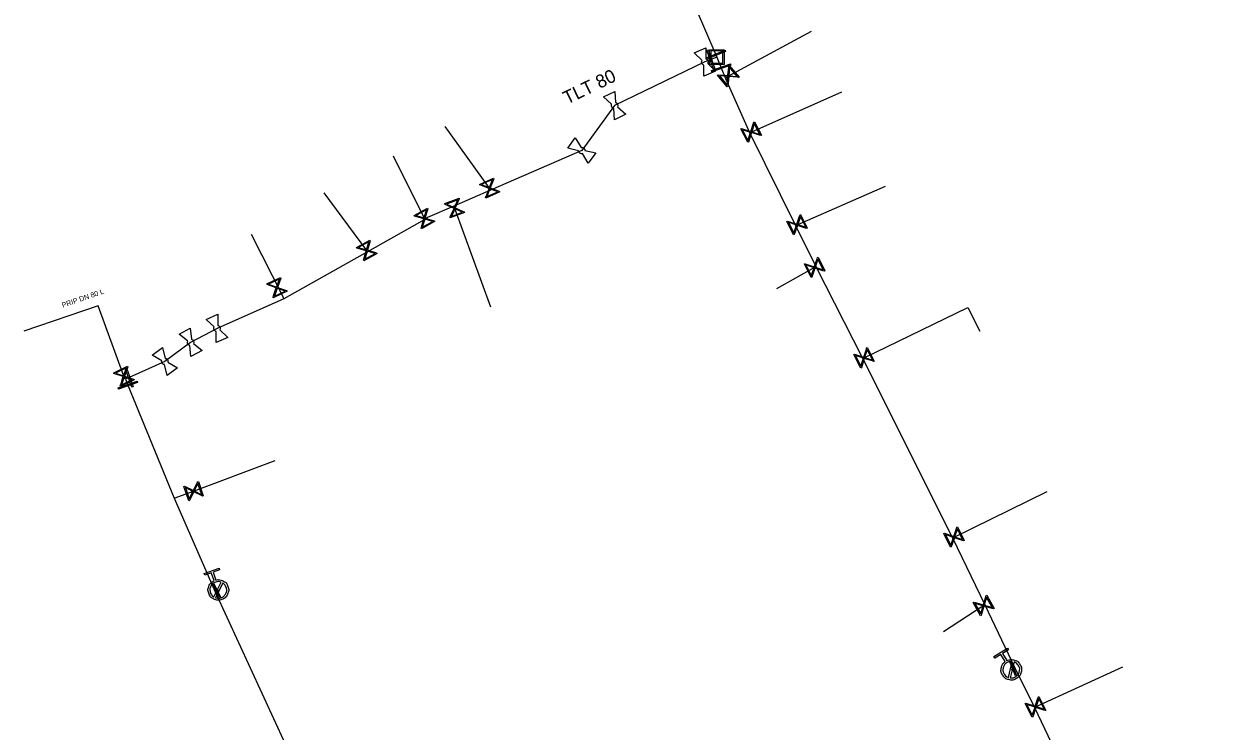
# Model space of a CAD drawing. Extents: x -643544 to -637295, y -1119190 to -1111715.
# Drawn here: x -641191.6 to -641074.6, y -1113616.9 to -1113547.3 of the extents above; entities that cross this region are included whole.
import ezdxf

# ---------------------------------------------------------------- set-up
doc = ezdxf.new("R2010")
doc.units = 0
for name, color, linetype in [('Default', 7, 'Continuous'), ('VP Hydrant', 7, 'Continuous'), ('VP Lomový bod', 7, 'Continuous'), ('VP Popis přípojky', 7, 'Continuous'), ('VP Přípojka', 7, 'Continuous'), ('VP Řad', 7, 'Continuous'), ('VP Řad - popis', 7, 'Continuous'), ('VP Šachta', 7, 'Continuous'), ('VP Šoupě', 7, 'Continuous')]:
    doc.layers.add(name, color=color, linetype=linetype)

msp = doc.modelspace()

# ---------------------------------------------------------------- linework, layer by layer
at = {"layer": 'Default'}
for points in [[(-641124.59, -1113551.34), (-641124.64, -1113551.32), (-641124.68, -1113551.29), (-641124.75, -1113551.24), (-641124.78, -1113551.16), (-641124.81, -1113551.08), (-641124.8, -1113551), (-641124.79, -1113550.95), (-641124.77, -1113550.9)], [(-641124.39, -1113550.74), (-641124.34, -1113550.76), (-641124.3, -1113550.79), (-641124.23, -1113550.84), (-641124.2, -1113550.92), (-641124.17, -1113551), (-641124.18, -1113551.08), (-641124.19, -1113551.13), (-641124.21, -1113551.18)], [(-641133.46, -1113555.63), (-641133.51, -1113555.62), (-641133.56, -1113555.59), (-641133.63, -1113555.54), (-641133.66, -1113555.47), (-641133.7, -1113555.39), (-641133.69, -1113555.31), (-641133.69, -1113555.25), (-641133.67, -1113555.2)], [(-641133.3, -1113555.03), (-641133.25, -1113555.04), (-641133.2, -1113555.07), (-641133.13, -1113555.12), (-641133.1, -1113555.19), (-641133.06, -1113555.27), (-641133.07, -1113555.35), (-641133.07, -1113555.41), (-641133.09, -1113555.45)], [(-641136.55, -1113560.06), (-641136.6, -1113560.08), (-641136.65, -1113560.07), (-641136.74, -1113560.06), (-641136.8, -1113560.01), (-641136.87, -1113559.96), (-641136.91, -1113559.88), (-641136.93, -1113559.84), (-641136.93, -1113559.78)], [(-641136.69, -1113559.45), (-641136.64, -1113559.44), (-641136.59, -1113559.45), (-641136.5, -1113559.46), (-641136.44, -1113559.51), (-641136.37, -1113559.56), (-641136.33, -1113559.63), (-641136.31, -1113559.68), (-641136.31, -1113559.74)], [(-641172.64, -1113577.57), (-641172.69, -1113577.55), (-641172.73, -1113577.52), (-641172.8, -1113577.47), (-641172.84, -1113577.4), (-641172.87, -1113577.32), (-641172.86, -1113577.23), (-641172.86, -1113577.18), (-641172.83, -1113577.13)], [(-641172.46, -1113576.97), (-641172.41, -1113576.98), (-641172.37, -1113577.02), (-641172.3, -1113577.07), (-641172.26, -1113577.14), (-641172.23, -1113577.22), (-641172.24, -1113577.3), (-641172.24, -1113577.36), (-641172.27, -1113577.4)], [(-641175.22, -1113578.95), (-641175.27, -1113578.94), (-641175.32, -1113578.91), (-641175.39, -1113578.87), (-641175.43, -1113578.8), (-641175.46, -1113578.72), (-641175.46, -1113578.64), (-641175.46, -1113578.58), (-641175.44, -1113578.54)], [(-641175.08, -1113578.34), (-641175.03, -1113578.36), (-641174.98, -1113578.38), (-641174.91, -1113578.43), (-641174.87, -1113578.5), (-641174.84, -1113578.58), (-641174.84, -1113578.66), (-641174.84, -1113578.71), (-641174.86, -1113578.76)], [(-641177.71, -1113580.84), (-641177.77, -1113580.84), (-641177.82, -1113580.82), (-641177.89, -1113580.78), (-641177.94, -1113580.72), (-641177.99, -1113580.65), (-641178, -1113580.56), (-641178.01, -1113580.51), (-641178, -1113580.46)], [(-641177.67, -1113580.22), (-641177.61, -1113580.22), (-641177.57, -1113580.24), (-641177.49, -1113580.28), (-641177.44, -1113580.34), (-641177.39, -1113580.41), (-641177.38, -1113580.49), (-641177.37, -1113580.55), (-641177.39, -1113580.6)], [(-641172.66, -1113602.05), (-641172.32, -1113601.96), (-641171.99, -1113602.12), (-641171.61, -1113602.3), (-641171.48, -1113602.69), (-641171.34, -1113603.08), (-641171.52, -1113603.45), (-641171.7, -1113603.83), (-641172.09, -1113603.96), (-641172.48, -1113604.1), (-641172.85, -1113603.92), (-641173.22, -1113603.75), (-641173.36, -1113603.35), (-641173.5, -1113602.96), (-641173.32, -1113602.59), (-641173.17, -1113602.26), (-641172.84, -1113602.11)], [(-641172.15, -1113602.25), (-641172.42, -1113602.16), (-641172.69, -1113602.25), (-641173.01, -1113602.37), (-641173.16, -1113602.67), (-641173.3, -1113602.97), (-641173.19, -1113603.29), (-641173.09, -1113603.57), (-641172.85, -1113603.71)], [(-641172.69, -1113603.79), (-641172.42, -1113603.88), (-641172.15, -1113603.79), (-641171.84, -1113603.67), (-641171.69, -1113603.37), (-641171.54, -1113603.07), (-641171.66, -1113602.75), (-641171.75, -1113602.48), (-641171.99, -1113602.33)], [(-641094.74, -1113609.98), (-641094.42, -1113609.82), (-641094.06, -1113609.91), (-641093.66, -1113610.01), (-641093.45, -1113610.36), (-641093.23, -1113610.71), (-641093.33, -1113611.12), (-641093.43, -1113611.52), (-641093.78, -1113611.73), (-641094.13, -1113611.95), (-641094.53, -1113611.85), (-641094.94, -1113611.76), (-641095.15, -1113611.4), (-641095.37, -1113611.05), (-641095.27, -1113610.65), (-641095.19, -1113610.29), (-641094.9, -1113610.08)], [(-641094.2, -1113610.07), (-641094.48, -1113610.03), (-641094.73, -1113610.19), (-641095.01, -1113610.36), (-641095.09, -1113610.69), (-641095.17, -1113611.01), (-641095, -1113611.3), (-641094.84, -1113611.55), (-641094.58, -1113611.65)], [(-641094.4, -1113611.69), (-641094.13, -1113611.72), (-641093.88, -1113611.57), (-641093.59, -1113611.4), (-641093.51, -1113611.07), (-641093.43, -1113610.74), (-641093.61, -1113610.46), (-641093.76, -1113610.21), (-641094.02, -1113610.11)]]:
    msp.add_open_spline(points, degree=3, dxfattribs=at)
at = {"layer": 'VP Hydrant'}
for points in [[(-641172.84, -1113602.11), (-641173.11, -1113601.34), (-641173.76, -1113601.57), (-641173.82, -1113601.39), (-641172.35, -1113600.87), (-641172.29, -1113601.05), (-641172.94, -1113601.28), (-641172.66, -1113602.05)], [(-641172.85, -1113603.71), (-641172.15, -1113602.25)], [(-641171.99, -1113602.33), (-641172.69, -1113603.79)], [(-641094.9, -1113610.08), (-641095.33, -1113609.38), (-641095.91, -1113609.74), (-641096.01, -1113609.58), (-641094.68, -1113608.77), (-641094.58, -1113608.92), (-641095.17, -1113609.28), (-641094.74, -1113609.98)], [(-641094.58, -1113611.65), (-641094.2, -1113610.07)], [(-641094.02, -1113610.11), (-641094.4, -1113611.69)]]:
    msp.add_lwpolyline(points, dxfattribs=at)
at = {"layer": 'VP Lomový bod'}
for points in [[(-641125.55, -1113550.13), (-641124.39, -1113549.65), (-641124.39, -1113550.74)], [(-641124.77, -1113550.9), (-641125.55, -1113550.13)], [(-641124.21, -1113551.18), (-641123.43, -1113551.95), (-641124.59, -1113552.43), (-641124.59, -1113551.34)], [(-641134.49, -1113554.48), (-641133.36, -1113553.93), (-641133.3, -1113555.03)], [(-641133.67, -1113555.2), (-641134.49, -1113554.48)], [(-641133.09, -1113555.45), (-641132.27, -1113556.18), (-641133.4, -1113556.73), (-641133.46, -1113555.63)], [(-641138, -1113559.53), (-641137.26, -1113558.52), (-641136.69, -1113559.45)], [(-641136.93, -1113559.78), (-641138, -1113559.53)], [(-641136.31, -1113559.74), (-641135.24, -1113559.99), (-641135.98, -1113561), (-641136.55, -1113560.06)], [(-641173.63, -1113576.38), (-641172.48, -1113575.87), (-641172.46, -1113576.97)], [(-641176.29, -1113577.84), (-641175.18, -1113577.25), (-641175.08, -1113578.34)], [(-641172.83, -1113577.13), (-641173.63, -1113576.38)], [(-641172.27, -1113577.4), (-641171.47, -1113578.16), (-641172.62, -1113578.67), (-641172.64, -1113577.57)], [(-641175.44, -1113578.54), (-641176.29, -1113577.84)], [(-641178.94, -1113579.9), (-641177.93, -1113579.15), (-641177.67, -1113580.22)], [(-641174.86, -1113578.76), (-641174.01, -1113579.46), (-641175.12, -1113580.05), (-641175.22, -1113578.95)], [(-641178, -1113580.46), (-641178.94, -1113579.9)], [(-641177.39, -1113580.6), (-641176.44, -1113581.16), (-641177.45, -1113581.91), (-641177.71, -1113580.84)]]:
    msp.add_lwpolyline(points, dxfattribs=at)
at = {"layer": 'VP Přípojka'}
for points in [[(-641122.47, -1113552.68), (-641122.18, -1113552.43), (-641113.97, -1113548)], [(-641120.08, -1113557.99), (-641119.93, -1113557.94), (-641111, -1113553.97)], [(-641145.6, -1113563.65), (-641145.69, -1113563.46), (-641150.06, -1113557.39)], [(-641152.09, -1113566.55), (-641152.12, -1113566.45), (-641155.15, -1113560.32)], [(-641115.55, -1113567.14), (-641115.4, -1113567.07), (-641106.68, -1113563.27)], [(-641157.71, -1113569.73), (-641157.8, -1113569.6), (-641162.01, -1113563.92)], [(-641149.23, -1113565.23), (-641149.14, -1113565.43), (-641145.61, -1113575.16)], [(-641165.96, -1113574.36), (-641166.02, -1113574.18), (-641169.15, -1113568.01)], [(-641113.54, -1113571.19), (-641113.68, -1113571.27), (-641117.43, -1113573.38)], [(-641181.58, -1113582.27), (-641181.72, -1113581.99), (-641184.27, -1113575.04), (-641191.59, -1113577.55)], [(-641108.95, -1113580.2), (-641108.81, -1113580.17), (-641098.58, -1113575.22), (-641097.39, -1113577.54)], [(-641176.77, -1113594), (-641174.86, -1113593.3), (-641166.83, -1113590.29)], [(-641100.08, -1113597.89), (-641099.94, -1113597.82), (-641090.76, -1113593.34)], [(-641172.74, -1113603.22), (-641172.59, -1113603.08), (-641172.42, -1113603.02)], [(-641096.91, -1113604.5), (-641097.02, -1113604.56), (-641100.99, -1113607.15)], [(-641093.94, -1113610.7), (-641094.12, -1113610.77), (-641094.3, -1113610.88)], [(-641092.01, -1113614.59), (-641091.91, -1113614.54), (-641083.3, -1113610.59)]]:
    msp.add_lwpolyline(points, dxfattribs=at)
at = {"layer": 'VP Řad'}
for points in [[(-641152.04, -1113488.47), (-641151.94, -1113488.7), (-641149.31, -1113494.33), (-641147.37, -1113498.76), (-641139.95, -1113513.14), (-641138.13, -1113517.37), (-641133.03, -1113528.12), (-641129.11, -1113535.32), (-641126.24, -1113540.57), (-641125.08, -1113542.55), (-641125.33, -1113545.83), (-641123.41, -1113550.32), (-641123.31, -1113550.55)], [(-641123.31, -1113550.55), (-641123.9, -1113550.79), (-641124.49, -1113551.04), (-641133.38, -1113555.33), (-641136.62, -1113559.76), (-641145.6, -1113563.65), (-641149.23, -1113565.23), (-641151.81, -1113566.35), (-641152.09, -1113566.55), (-641157.5, -1113569.6), (-641157.71, -1113569.73), (-641165.96, -1113574.36), (-641172.55, -1113577.27), (-641175.15, -1113578.65), (-641177.69, -1113580.53), (-641181.21, -1113582.1), (-641181.58, -1113582.27), (-641181.34, -1113582.86), (-641176.77, -1113594), (-641172.74, -1113603.22), (-641164.7, -1113620.68)], [(-641123.31, -1113550.55), (-641122.89, -1113551.61), (-641122.47, -1113552.68), (-641120.08, -1113557.99), (-641115.55, -1113567.14), (-641113.54, -1113571.19), (-641108.95, -1113580.2), (-641100.08, -1113597.89), (-641096.91, -1113604.5), (-641093.94, -1113610.7), (-641092.01, -1113614.59), (-641087.41, -1113624.25), (-641086.98, -1113625.18), (-641086.75, -1113625.65), (-641086.41, -1113626.15), (-641083.73, -1113630.06), (-641079.58, -1113637.86), (-641078.85, -1113639.32), (-641074.6, -1113647.89)]]:
    msp.add_lwpolyline(points, dxfattribs=at)
at = {"layer": 'VP Šachta'}
for points in [[(-641122.6, -1113549.83), (-641122.6, -1113551.28), (-641124.02, -1113551.28), (-641124.02, -1113549.83), (-641122.6, -1113549.83)], [(-641123.9, -1113549.95), (-641123.9, -1113551.16), (-641122.72, -1113551.16), (-641122.72, -1113549.95), (-641123.9, -1113549.95)]]:
    msp.add_lwpolyline(points, dxfattribs=at)
at = {"layer": 'VP Šoupě'}
for points in [[(-641122.46, -1113550), (-641124.31, -1113550.75), (-641124.36, -1113550.64), (-641122.5, -1113549.89), (-641122.46, -1113550)], [(-641124.17, -1113549.83), (-641123.51, -1113551.72), (-641123.63, -1113551.76), (-641124.29, -1113549.87), (-641124.17, -1113549.83)], [(-641121.93, -1113551.34), (-641123.81, -1113552), (-641123.85, -1113551.89), (-641121.97, -1113551.23), (-641121.93, -1113551.34)], [(-641122.08, -1113551.37), (-641121.12, -1113552.53), (-641121.17, -1113552.57), (-641121.3, -1113552.55), (-641122.14, -1113552.48), (-641122.23, -1113553.44), (-641122.28, -1113553.49), (-641123.24, -1113552.33), (-641123.19, -1113552.29), (-641122.22, -1113552.38), (-641122.14, -1113551.54), (-641122.13, -1113551.42), (-641122.08, -1113551.37)], [(-641122.05, -1113551.55), (-641122.13, -1113552.39), (-641121.3, -1113552.46), (-641122.05, -1113551.55)], [(-641122.3, -1113553.31), (-641122.23, -1113552.47), (-641123.06, -1113552.39), (-641122.3, -1113553.31)], [(-641119.61, -1113556.93), (-641118.92, -1113558.26), (-641118.98, -1113558.29), (-641119.1, -1113558.25), (-641119.9, -1113557.99), (-641120.19, -1113558.92), (-641120.25, -1113558.95), (-641120.94, -1113557.62), (-641120.88, -1113557.59), (-641119.96, -1113557.88), (-641119.7, -1113557.08), (-641119.66, -1113556.96), (-641119.61, -1113556.93)], [(-641119.62, -1113557.11), (-641119.87, -1113557.91), (-641119.08, -1113558.17), (-641119.62, -1113557.11)], [(-641120.24, -1113558.77), (-641119.98, -1113557.97), (-641120.78, -1113557.71), (-641120.24, -1113558.77)], [(-641144.7, -1113563.84), (-641146.06, -1113564.45), (-641146.09, -1113564.39), (-641146.04, -1113564.28), (-641145.75, -1113563.49), (-641146.66, -1113563.15), (-641146.68, -1113563.09), (-641145.32, -1113562.47), (-641145.29, -1113562.53), (-641145.63, -1113563.44), (-641144.85, -1113563.73), (-641144.73, -1113563.78), (-641144.7, -1113563.84)], [(-641146.51, -1113563.11), (-641145.72, -1113563.41), (-641145.42, -1113562.62), (-641146.51, -1113563.11)], [(-641148.17, -1113565.86), (-641149.57, -1113566.4), (-641149.59, -1113566.33), (-641149.54, -1113566.22), (-641149.19, -1113565.45), (-641150.08, -1113565.06), (-641150.1, -1113564.99), (-641148.7, -1113564.46), (-641148.68, -1113564.52), (-641149.08, -1113565.41), (-641148.31, -1113565.75), (-641148.19, -1113565.8), (-641148.17, -1113565.86)], [(-641149.93, -1113565.03), (-641149.16, -1113565.37), (-641148.81, -1113564.6), (-641149.93, -1113565.03)], [(-641144.88, -1113563.82), (-641145.66, -1113563.52), (-641145.96, -1113564.3), (-641144.88, -1113563.82)], [(-641151.11, -1113566.75), (-641152.42, -1113567.47), (-641152.45, -1113567.41), (-641152.41, -1113567.29), (-641152.18, -1113566.48), (-641153.11, -1113566.21), (-641153.14, -1113566.15), (-641151.82, -1113565.43), (-641151.79, -1113565.49), (-641152.07, -1113566.42), (-641151.26, -1113566.66), (-641151.14, -1113566.69), (-641151.11, -1113566.75)], [(-641152.96, -1113566.16), (-641152.15, -1113566.4), (-641151.92, -1113565.59), (-641152.96, -1113566.16)], [(-641148.35, -1113565.83), (-641149.11, -1113565.49), (-641149.45, -1113566.25), (-641148.35, -1113565.83)], [(-641151.29, -1113566.74), (-641152.09, -1113566.5), (-641152.33, -1113567.31), (-641151.29, -1113566.74)], [(-641115.06, -1113566.07), (-641114.4, -1113567.41), (-641114.46, -1113567.44), (-641114.58, -1113567.4), (-641115.37, -1113567.13), (-641115.68, -1113568.04), (-641115.74, -1113568.07), (-641116.4, -1113566.73), (-641116.34, -1113566.7), (-641115.43, -1113567.01), (-641115.15, -1113566.22), (-641115.11, -1113566.09), (-641115.06, -1113566.07)], [(-641115.73, -1113567.89), (-641115.45, -1113567.1), (-641116.25, -1113566.82), (-641115.73, -1113567.89)], [(-641115.07, -1113566.25), (-641115.34, -1113567.04), (-641114.55, -1113567.31), (-641115.07, -1113566.25)], [(-641156.78, -1113569.9), (-641158.1, -1113570.62), (-641158.13, -1113570.56), (-641158.09, -1113570.44), (-641157.85, -1113569.63), (-641158.78, -1113569.36), (-641158.81, -1113569.3), (-641157.49, -1113568.58), (-641157.46, -1113568.64), (-641157.74, -1113569.57), (-641156.94, -1113569.81), (-641156.81, -1113569.85), (-641156.78, -1113569.9)], [(-641158.63, -1113569.31), (-641157.82, -1113569.55), (-641157.59, -1113568.74), (-641158.63, -1113569.31)], [(-641156.96, -1113569.9), (-641157.77, -1113569.66), (-641158, -1113570.46), (-641156.96, -1113569.9)], [(-641113.34, -1113570.27), (-641112.68, -1113571.61), (-641112.74, -1113571.64), (-641112.86, -1113571.6), (-641113.65, -1113571.33), (-641113.96, -1113572.24), (-641114.02, -1113572.27), (-641114.68, -1113570.93), (-641114.62, -1113570.9), (-641113.71, -1113571.21), (-641113.43, -1113570.42), (-641113.39, -1113570.29), (-641113.34, -1113570.27)], [(-641113.35, -1113570.45), (-641113.62, -1113571.24), (-641112.83, -1113571.51), (-641113.35, -1113570.45)], [(-641114.01, -1113572.09), (-641113.73, -1113571.3), (-641114.53, -1113571.02), (-641114.01, -1113572.09)], [(-641165.65, -1113573.61), (-641167.01, -1113574.26), (-641167.03, -1113574.2), (-641166.99, -1113574.08), (-641166.71, -1113573.29), (-641167.62, -1113572.96), (-641167.65, -1113572.9), (-641166.3, -1113572.26), (-641166.27, -1113572.32), (-641166.59, -1113573.23), (-641165.8, -1113573.51), (-641165.68, -1113573.55), (-641165.65, -1113573.61)], [(-641167.47, -1113572.92), (-641166.68, -1113573.2), (-641166.4, -1113572.41), (-641167.47, -1113572.92)], [(-641165.83, -1113573.6), (-641166.62, -1113573.32), (-641166.9, -1113574.1), (-641165.83, -1113573.6)], [(-641108.49, -1113579.16), (-641107.8, -1113580.49), (-641107.86, -1113580.52), (-641107.98, -1113580.48), (-641108.78, -1113580.23), (-641109.07, -1113581.15), (-641109.13, -1113581.18), (-641109.82, -1113579.85), (-641109.76, -1113579.82), (-641108.84, -1113580.11), (-641108.58, -1113579.31), (-641108.55, -1113579.19), (-641108.49, -1113579.16)], [(-641108.5, -1113579.34), (-641108.75, -1113580.14), (-641107.95, -1113580.39), (-641108.5, -1113579.34)], [(-641180.71, -1113582.33), (-641182.05, -1113583), (-641182.08, -1113582.94), (-641182.04, -1113582.82), (-641181.78, -1113582.02), (-641182.7, -1113581.71), (-641182.73, -1113581.65), (-641181.38, -1113580.98), (-641181.35, -1113581.04), (-641181.66, -1113581.96), (-641180.87, -1113582.23), (-641180.74, -1113582.27), (-641180.71, -1113582.33)], [(-641109.12, -1113581), (-641108.86, -1113580.2), (-641109.66, -1113579.95), (-641109.12, -1113581)], [(-641182.55, -1113581.67), (-641181.75, -1113581.94), (-641181.48, -1113581.14), (-641182.55, -1113581.67)], [(-641180.9, -1113582.31), (-641181.69, -1113582.05), (-641181.96, -1113582.84), (-641180.9, -1113582.31)], [(-641181.48, -1113581.14), (-641180.82, -1113583.03), (-641180.94, -1113583.07), (-641181.6, -1113581.18), (-641181.48, -1113581.14)], [(-641180.37, -1113582.59), (-641182.26, -1113583.25), (-641182.3, -1113583.13), (-641180.42, -1113582.47), (-641180.37, -1113582.59)], [(-641174.39, -1113592.35), (-641173.91, -1113593.77), (-641173.97, -1113593.79), (-641174.08, -1113593.73), (-641174.84, -1113593.36), (-641175.26, -1113594.23), (-641175.33, -1113594.25), (-641175.81, -1113592.83), (-641175.75, -1113592.81), (-641174.88, -1113593.24), (-641174.51, -1113592.49), (-641174.45, -1113592.37), (-641174.39, -1113592.35)], [(-641174.43, -1113592.53), (-641174.8, -1113593.28), (-641174.05, -1113593.65), (-641174.43, -1113592.53)], [(-641175.29, -1113594.08), (-641174.92, -1113593.32), (-641175.67, -1113592.95), (-641175.29, -1113594.08)], [(-641099.6, -1113596.82), (-641098.94, -1113598.16), (-641099, -1113598.19), (-641099.12, -1113598.15), (-641099.91, -1113597.88), (-641100.23, -1113598.79), (-641100.28, -1113598.82), (-641100.94, -1113597.48), (-641100.88, -1113597.45), (-641099.97, -1113597.76), (-641099.69, -1113596.97), (-641099.65, -1113596.85), (-641099.6, -1113596.82)], [(-641099.61, -1113597), (-641099.88, -1113597.79), (-641099.09, -1113598.06), (-641099.61, -1113597)], [(-641100.27, -1113598.64), (-641099.99, -1113597.85), (-641100.79, -1113597.57), (-641100.27, -1113598.64)], [(-641172.31, -1113603.78), (-641172.96, -1113602.42), (-641172.87, -1113602.38), (-641172.22, -1113603.74), (-641172.31, -1113603.78)], [(-641097.32, -1113605.58), (-641098.04, -1113604.26), (-641097.98, -1113604.23), (-641097.86, -1113604.27), (-641097.05, -1113604.5), (-641096.78, -1113603.57), (-641096.72, -1113603.54), (-641096, -1113604.86), (-641096.06, -1113604.89), (-641096.99, -1113604.61), (-641097.23, -1113605.42), (-641097.26, -1113605.55), (-641097.32, -1113605.58)], [(-641097.31, -1113605.39), (-641097.08, -1113604.59), (-641097.88, -1113604.36), (-641097.31, -1113605.39)], [(-641096.73, -1113603.72), (-641096.97, -1113604.53), (-641096.16, -1113604.76), (-641096.73, -1113603.72)], [(-641094.35, -1113610.05), (-641093.8, -1113611.45), (-641093.89, -1113611.49), (-641094.44, -1113610.09), (-641094.35, -1113610.05)], [(-641091.57, -1113613.53), (-641090.9, -1113614.88), (-641090.96, -1113614.9), (-641091.08, -1113614.86), (-641091.88, -1113614.6), (-641092.19, -1113615.52), (-641092.25, -1113615.55), (-641092.92, -1113614.2), (-641092.86, -1113614.17), (-641091.94, -1113614.48), (-641091.67, -1113613.69), (-641091.63, -1113613.56), (-641091.57, -1113613.53)], [(-641091.59, -1113613.72), (-641091.85, -1113614.51), (-641091.06, -1113614.78), (-641091.59, -1113613.72)], [(-641092.23, -1113615.37), (-641091.96, -1113614.57), (-641092.76, -1113614.3), (-641092.23, -1113615.37)]]:
    msp.add_lwpolyline(points, dxfattribs=at)

# ---------------------------------------------------------------- texts
at = {"layer": 'VP Popis přípojky'}
msp.add_text('PRIP DN 80 L', height=0.5, rotation=18.9267, dxfattribs=at).set_placement((-641187.74, -1113575.24))
at = {"layer": 'VP Řad - popis'}
msp.add_text('TLT 80', height=1.3, rotation=25.7603, dxfattribs=at).set_placement((-641138.07, -1113555.25))

doc.saveas('drawing.dxf')
